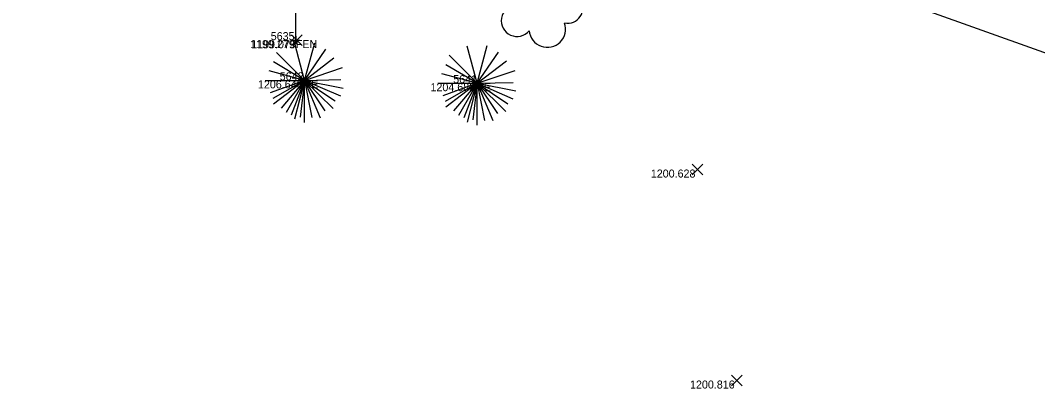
# Model space of a CAD drawing. Extents: x 2044996 to 2050343, y 455232 to 458054.
# Drawn here: x 2047332.3 to 2047459.4, y 456989.6 to 457035.6 of the extents above; entities that cross this region are included whole.
import ezdxf

# ---------------------------------------------------------------- set-up
doc = ezdxf.new("R2010")
doc.units = 0
for name, color, linetype in [('DT_X_Contour_Minor', 7, 'Continuous'), ('DT_X_Contour_Text', 7, 'Continuous'), ('DT_X_Spot_Elev', 7, 'Continuous'), ('DT_X_Triangles', 7, 'Continuous'), ('DT_X_Void', 7, 'Continuous'), ('RD_X_Fence', 7, 'Continuous'), ('SV_X_Top_of_Bank', 7, 'Continuous'), ('VG_X_Cells', 7, 'Continuous')]:
    doc.layers.add(name, color=color, linetype=linetype)

msp = doc.modelspace()

# ---------------------------------------------------------------- linework, layer by layer
at = {"layer": 'DT_X_Spot_Elev'}
for p, q in [((2047366.19, 457032.41), (2047367.53, 457033.74)), ((2047366.19, 457033.74), (2047367.53, 457032.41)), ((2047416.25, 457016.27), (2047417.58, 457017.61)), ((2047416.25, 457017.61), (2047417.58, 457016.27)), ((2047421.16, 456989.94), (2047422.49, 456991.28)), ((2047421.16, 456991.28), (2047422.49, 456989.94))]:
    msp.add_line(p, q, dxfattribs=at)
at = {"layer": 'DT_X_Void'}
for p, q in [((2047366.22, 457033.09), (2047367.22, 457033.09)), ((2047366.72, 457033.59), (2047366.72, 457032.59)), ((2047366.72, 457033.09), (2047366.72, 457033.09))]:
    msp.add_line(p, q, dxfattribs=at)
at = {"layer": 'RD_X_Fence'}
msp.add_lwpolyline([(2047366.72, 457033.09), (2047366.73, 457061.89)], dxfattribs=at)
at = {"layer": 'SV_X_Top_of_Bank'}
msp.add_lwpolyline([(2047542.15, 457001.74), (2047509.52, 457012.3), (2047466.73, 457029.21), (2047424.59, 457044.27), (2047411.67, 457048.03), (2047368.41, 457063.9), (2047324.9, 457081.08), (2047276.68, 457098.42), (2047234.84, 457112.37), (2047186.92, 457131.46), (2047138.32, 457152.85), (2047124.48, 457159.14), (2047084.84, 457174.36), (2047041.82, 457189.99), (2046999.84, 457207.19), (2046987.02, 457211.13)], dxfattribs=at)
at = {"layer": 'VG_X_Cells'}
for p, q in [((2047367.82, 457028.07), (2047366.59, 457032.69)), ((2047367.82, 457028.07), (2047369.08, 457032.77)), ((2047367.82, 457028.07), (2047370.48, 457031.96)), ((2047389.39, 457027.72), (2047388.15, 457032.33)), ((2047389.39, 457027.72), (2047390.64, 457032.42)), ((2047367.82, 457028.07), (2047364.33, 457031.56)), ((2047367.82, 457028.07), (2047371.48, 457030.88)), ((2047389.39, 457027.72), (2047385.9, 457031.2)), ((2047389.39, 457027.72), (2047392.04, 457031.6)), ((2047389.39, 457027.72), (2047393.04, 457030.52)), ((2047367.82, 457028.07), (2047363.41, 457029.26)), ((2047367.82, 457028.07), (2047363.92, 457030.37)), ((2047367.82, 457028.07), (2047372.56, 457029.68)), ((2047389.39, 457027.72), (2047385.48, 457030.01)), ((2047389.39, 457027.72), (2047394.12, 457029.32)), ((2047362.89, 457028.07), (2047367.82, 457028.07)), ((2047367.82, 457028.07), (2047363.53, 457026.51)), ((2047367.82, 457028.07), (2047363.84, 457025.79)), ((2047367.82, 457028.07), (2047363.92, 457025.08)), ((2047367.82, 457028.07), (2047364.88, 457024.61)), ((2047367.82, 457028.07), (2047365.5, 457024.06)), ((2047367.82, 457028.07), (2047366.16, 457023.73)), ((2047367.82, 457028.07), (2047366.56, 457023.22)), ((2047367.82, 457028.07), (2047367.28, 457023.48)), ((2047367.82, 457028.07), (2047372.33, 457028.16)), ((2047367.82, 457022.83), (2047367.82, 457028.07)), ((2047367.82, 457028.07), (2047368.74, 457023.44)), ((2047367.82, 457028.07), (2047369.76, 457023.4)), ((2047367.82, 457028.07), (2047370.36, 457024.28)), ((2047367.82, 457028.07), (2047371.41, 457024.55)), ((2047367.82, 457028.07), (2047371.64, 457025.52)), ((2047367.82, 457028.07), (2047372.29, 457026.13)), ((2047367.82, 457028.07), (2047372.65, 457027.11)), ((2047389.39, 457027.72), (2047384.97, 457028.9)), ((2047384.45, 457027.72), (2047389.39, 457027.72)), ((2047389.39, 457027.72), (2047385.1, 457026.16)), ((2047389.39, 457027.72), (2047385.4, 457025.44)), ((2047389.39, 457027.72), (2047385.48, 457024.72)), ((2047389.39, 457027.72), (2047386.44, 457024.25)), ((2047389.39, 457027.72), (2047387.07, 457023.7)), ((2047389.39, 457027.72), (2047387.72, 457023.38)), ((2047389.39, 457027.72), (2047388.12, 457022.86)), ((2047389.39, 457027.72), (2047388.84, 457023.13)), ((2047389.39, 457027.72), (2047393.9, 457027.81)), ((2047389.39, 457022.48), (2047389.39, 457027.72)), ((2047389.39, 457027.72), (2047390.31, 457023.08)), ((2047389.39, 457027.72), (2047391.32, 457023.05)), ((2047389.39, 457027.72), (2047391.92, 457023.92)), ((2047389.39, 457027.72), (2047392.97, 457024.2)), ((2047389.39, 457027.72), (2047393.21, 457025.16)), ((2047389.39, 457027.72), (2047393.85, 457025.78)), ((2047389.39, 457027.72), (2047394.21, 457026.76))]:
    msp.add_line(p, q, dxfattribs=at)
for centre, radius, start, end in [((2047400.67, 457037.11), 1.91, 259.1453, 101.4596), ((2047394.36, 457035.52), 1.97, 96.1722, 320.5737), ((2047398.16, 457034.47), 2.28, 184.9476, 19.4572)]:
    msp.add_arc(centre, radius, start, end, dxfattribs=at)

# ---------------------------------------------------------------- texts
at = {"layer": 'DT_X_Contour_Minor'}
for s, p in [('1199.279', (2047361.01, 457032.09)), ('1199.079', (2047361.15, 457032.07)), ('1206.640', (2047361.99, 457027.07)), ('1204.682', (2047383.55, 457026.72)), ('1200.628', (2047411.08, 457015.94)), ('1200.816', (2047415.98, 456989.61))]:
    msp.add_text(s, height=1, dxfattribs=at).set_placement(p)
at = {"layer": 'DT_X_Contour_Text'}
for s, p in [('FEN', (2047366.72, 457032.09)), ('TE', (2047367.82, 457027.07)), ('TE', (2047389.39, 457026.72))]:
    msp.add_text(s, height=1, dxfattribs=at).set_placement(p)
at = {"layer": 'DT_X_Triangles'}
for s, p in [('5635', (2047363.59, 457033.09)), ('5642', (2047364.71, 457028.07)), ('5641', (2047386.39, 457027.72))]:
    msp.add_text(s, height=1, dxfattribs=at).set_placement(p)

doc.saveas('drawing.dxf')
